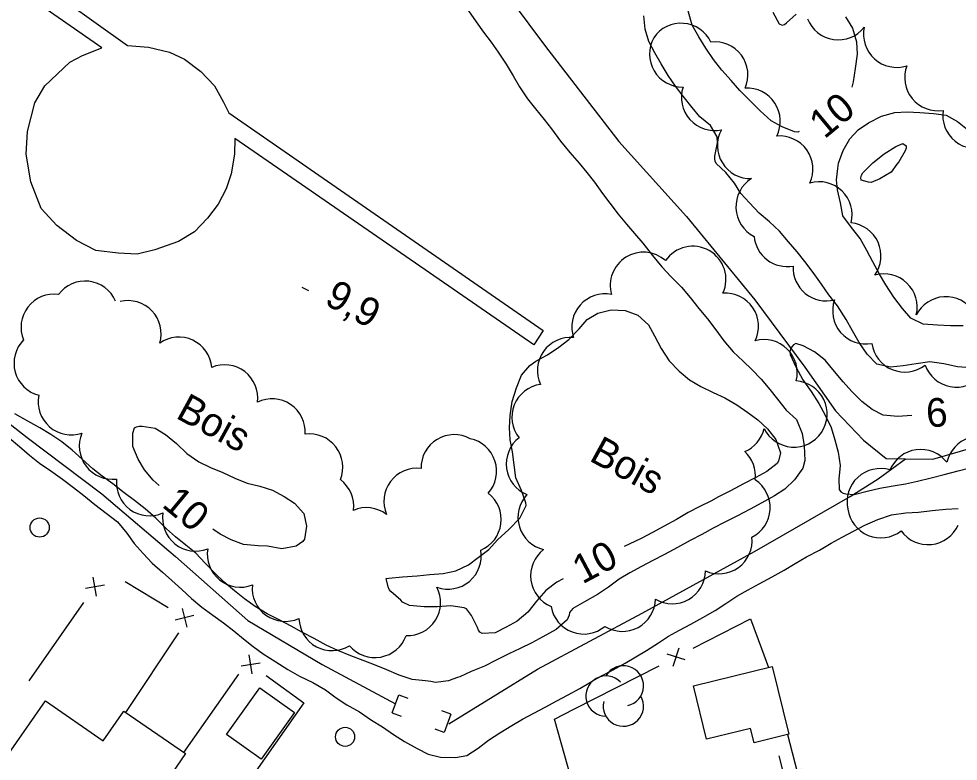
# Model space of a CAD drawing. Extents: x 219136 to 222520, y 5421589 to 5424530.
# Drawn here: x 221364.2 to 221462.3, y 5423239.8 to 5423317.4 of the extents above; entities that cross this region are included whole.
import ezdxf

# ---------------------------------------------------------------- set-up
doc = ezdxf.new("R2010")
doc.units = 0
for name, color, linetype in [('Level 1', 7, 'Continuous'), ('Level 19', 7, 'Continuous'), ('Level 2', 7, 'Continuous'), ('Level 22', 7, 'Continuous'), ('Level 26', 7, 'Continuous'), ('Level 3', 7, 'Continuous'), ('Level 31', 7, 'Continuous'), ('Level 36', 7, 'Continuous'), ('Level 37', 7, 'Continuous'), ('Level 4', 7, 'Continuous'), ('Level 44', 7, 'Continuous')]:
    doc.layers.add(name, color=color, linetype=linetype)

msp = doc.modelspace()

# ---------------------------------------------------------------- linework, layer by layer
at = {"layer": 'Level 1'}
for points in [[(221445.67, 5423305.64), (221445.54, 5423305.59), (221445.21, 5423305.6), (221443.9, 5423306.12), (221442.76, 5423306.77), (221441.61, 5423307.79), (221440.58, 5423308.86), (221439.49, 5423309.93), (221438.58, 5423310.97), (221437.61, 5423312.07), (221436.75, 5423313.18), (221435.95, 5423314.35), (221435.19, 5423315.52), (221434.52, 5423316.76), (221434.11, 5423318.12), (221433.87, 5423319.5), (221433.92, 5423320.44), (221434.1, 5423321.87)], [(221442.94, 5423318.12), (221443.61, 5423316.88), (221443.89, 5423316.76), (221444.14, 5423316.84), (221444.37, 5423316.99), (221445.38, 5423317.92)], [(221450.51, 5423317.64), (221451.24, 5423316.43), (221451.66, 5423315.01), (221451.75, 5423313.73), (221451.54, 5423312.24), (221451.31, 5423310.84), (221451.18, 5423310.29)], [(221449.71, 5423301.79), (221449.78, 5423302.34), (221450.29, 5423303.66), (221450.99, 5423304.87), (221451.86, 5423305.8), (221452.94, 5423306.55), (221454.3, 5423307.24), (221455.69, 5423307.63), (221456.95, 5423307.71), (221458.29, 5423307.63), (221459.72, 5423307.54), (221461.05, 5423307.34), (221462.24, 5423306.68), (221463.43, 5423305.7)], [(221462.81, 5423285.34), (221461.5, 5423285.33), (221460.13, 5423285.41), (221458.64, 5423285.52), (221457.35, 5423286.15), (221456.47, 5423287.14), (221455.57, 5423288.34), (221454.73, 5423289.63), (221454.07, 5423290.74), (221453.38, 5423292.02), (221452.74, 5423293.22), (221452.07, 5423294.45), (221451.14, 5423295.6), (221450.26, 5423296.84), (221450.01, 5423298.2), (221449.69, 5423299.53), (221449.57, 5423300.59), (221449.71, 5423301.79)], [(221421.63, 5423283.92), (221422.69, 5423285.01), (221423.55, 5423285.98), (221424.65, 5423286.64), (221426.04, 5423286.99), (221427.51, 5423286.95), (221428.84, 5423286.46), (221429.93, 5423285.43), (221430.57, 5423284.27), (221431.28, 5423282.95), (221432.11, 5423281.69), (221433.15, 5423280.6), (221434.24, 5423279.69), (221435.41, 5423279), (221436.71, 5423278.37), (221437.91, 5423277.8), (221439.17, 5423277.08), (221440.32, 5423276.27), (221441.35, 5423275.51), (221442.37, 5423274.57), (221443.24, 5423273.46), (221443.72, 5423272.04), (221443.54, 5423271.19), (221443.38, 5423270.94), (221442.3, 5423270.11), (221441.14, 5423269.49), (221439.86, 5423268.81), (221438.51, 5423268.09), (221437.26, 5423267.46), (221436.44, 5423267.02), (221435.22, 5423266.43)], [(221421.02, 5423258.89), (221420.37, 5423258.54), (221419.21, 5423257.68), (221418.26, 5423256.57), (221417.35, 5423255.4), (221416.22, 5423254.46), (221415.07, 5423253.85), (221413.91, 5423253.26), (221412.57, 5423253.18), (221412.32, 5423253.3), (221412.18, 5423253.52), (221412.08, 5423253.79), (221411.45, 5423255.07), (221410.92, 5423255.75), (221410.67, 5423255.87), (221409.3, 5423256.05), (221407.89, 5423255.95), (221406.51, 5423255.96), (221404.99, 5423256.1), (221404.25, 5423256.45), (221404.07, 5423256.65), (221403.02, 5423257.57), (221402.85, 5423257.79), (221402.73, 5423258.05), (221402.54, 5423258.94), (221402.82, 5423258.97), (221404.25, 5423259.08), (221405.76, 5423259.2), (221407.09, 5423259.34), (221408.51, 5423259.46), (221409.82, 5423259.73), (221411.13, 5423260.36), (221412.15, 5423261.12), (221413.25, 5423261.95), (221414.16, 5423262.96), (221415.36, 5423264.04), (221416.49, 5423265.22), (221417.16, 5423266.55), (221417.14, 5423266.84), (221416.66, 5423268.13), (221416.07, 5423269.46), (221415.91, 5423270.79), (221415.73, 5423272.15), (221415.48, 5423273.41), (221415.43, 5423274.67), (221415.49, 5423275.95), (221415.69, 5423277.44), (221416.15, 5423278.86), (221416.68, 5423280.18), (221417.55, 5423281.19), (221418.17, 5423281.65), (221419.39, 5423282.31), (221420.58, 5423283.09), (221421.63, 5423283.92)], [(221378.83, 5423268.65), (221378.2, 5423269.2), (221377.29, 5423270.29), (221376.64, 5423271.39), (221376.08, 5423272.71), (221376.08, 5423274.12), (221376.25, 5423274.67), (221376.47, 5423274.78), (221376.74, 5423274.84), (221377.04, 5423274.85), (221378.4, 5423274.62), (221379.5, 5423273.96), (221380.65, 5423273.05), (221381.73, 5423272), (221382.98, 5423271.11), (221384.19, 5423270.53), (221385.48, 5423269.99), (221386.72, 5423269.41), (221388.02, 5423268.9), (221389.35, 5423268.59), (221390.67, 5423268.16), (221391.9, 5423267.5), (221392.97, 5423266.8), (221393.95, 5423265.7), (221394.23, 5423264.39), (221394, 5423263.04), (221393.84, 5423262.8), (221393.14, 5423262.29), (221391.64, 5423262.02), (221390.15, 5423262.29), (221389.18, 5423262.33), (221387.65, 5423262.48)], [(221435.22, 5423266.43), (221434.08, 5423265.81), (221432.88, 5423265.08), (221431.59, 5423264.39), (221430.37, 5423263.74), (221429.16, 5423263.1), (221427.93, 5423262.52), (221427.41, 5423262.27)], [(221387.65, 5423262.48), (221386.33, 5423262.96), (221385.18, 5423263.57), (221384.42, 5423264.09)]]:
    msp.add_lwpolyline(points, dxfattribs=at)
at = {"layer": 'Level 19'}
msp.add_lwpolyline([(221443.56, 5423240.39), (221448.72, 5423220.14), (221449.58, 5423218.88), (221450.42, 5423218.87), (221451.23, 5423219.68), (221451, 5423221.28), (221445.91, 5423238.99)], dxfattribs=at)
at = {"layer": 'Level 2'}
for points in [[(221411.15, 5423318.25), (221411.93, 5423317.09), (221412.7, 5423316.02), (221413.49, 5423314.99), (221414.25, 5423313.94), (221415.07, 5423312.68), (221415.82, 5423311.45), (221416.48, 5423310.31), (221417.31, 5423309.06), (221418.15, 5423308.01), (221419.04, 5423306.91), (221419.81, 5423305.91), (221420.76, 5423304.63), (221421.71, 5423303.45), (221422.7, 5423302.33), (221423.5, 5423301.36), (221424.3, 5423300.33), (221425.14, 5423299.16), (221425.89, 5423298.15), (221426.77, 5423297), (221427.65, 5423295.95), (221428.49, 5423294.97), (221429.34, 5423293.96), (221430.36, 5423292.67), (221431.32, 5423291.5), (221432.27, 5423290.49), (221433.38, 5423289.37), (221434.28, 5423288.29), (221435.21, 5423287.16), (221436.11, 5423286.06), (221436.99, 5423284.91), (221437.83, 5423283.75), (221438.8, 5423282.6), (221439.83, 5423281.64), (221440.75, 5423280.78), (221441.71, 5423279.75), (221442.62, 5423278.66), (221443.42, 5423277.67), (221444.32, 5423276.53), (221445.42, 5423275.53), (221446.01, 5423274.08), (221446.21, 5423272.79), (221446.29, 5423271.27), (221446.05, 5423270.45), (221445.19, 5423269.25)], [(221449.7, 5423287.43), (221448.78, 5423288.57), (221448, 5423289.68), (221447.15, 5423290.89), (221446.27, 5423292.05), (221445.47, 5423293.06), (221444.57, 5423294.1), (221443.62, 5423295.21), (221442.59, 5423296.19), (221441.52, 5423297.1), (221440.48, 5423298.17), (221439.6, 5423299.18), (221438.92, 5423300.25), (221438.03, 5423301.37), (221437, 5423302.29), (221436.9, 5423302.55), (221436.87, 5423302.8), (221436.89, 5423303.07), (221437.16, 5423304.46), (221437.13, 5423305.07), (221436.41, 5423306.27), (221435.32, 5423307.18), (221434.5, 5423308.14), (221433.56, 5423309.33), (221432.78, 5423310.39), (221432, 5423311.49), (221431.25, 5423312.71), (221430.62, 5423313.86), (221429.97, 5423315.06), (221429.59, 5423316.35), (221429.45, 5423317.73)], [(221455.28, 5423301.4), (221454.12, 5423300.71), (221453.19, 5423300.32), (221452.91, 5423300.33), (221452.17, 5423300.54), (221452.14, 5423300.8), (221452.2, 5423301.08), (221452.32, 5423301.33), (221453.39, 5423302.38), (221454.58, 5423303.31), (221455.77, 5423304.08), (221456.53, 5423304.38), (221456.85, 5423304.16), (221456.85, 5423303.89), (221456.77, 5423303.62), (221456.1, 5423302.46), (221455.89, 5423302.22), (221455.28, 5423301.4)], [(221463.56, 5423280.95), (221462.24, 5423281.03), (221460.78, 5423281.36), (221459.35, 5423281.57), (221457.89, 5423281.36), (221456.54, 5423281.15), (221455.24, 5423281.02), (221453.8, 5423281.34), (221452.79, 5423282.37), (221451.96, 5423283.58), (221451.24, 5423284.8), (221450.61, 5423285.98), (221449.7, 5423287.43)], [(221457.45, 5423275.97), (221455.98, 5423275.85), (221454.46, 5423276.01), (221453.31, 5423276.6), (221452.24, 5423277.44), (221451.19, 5423278.47), (221450.27, 5423279.49), (221449.39, 5423280.55), (221448.41, 5423281.73), (221447.29, 5423282.62), (221446.09, 5423283.24), (221445.33, 5423283.49), (221445.1, 5423283.34), (221444.92, 5423283.14), (221444.78, 5423282.91), (221444.72, 5423282.62), (221444.75, 5423282.35), (221445.33, 5423281.06)], [(221445.33, 5423281.06), (221446.08, 5423279.7), (221446.93, 5423278.46), (221447.73, 5423277.21), (221448.4, 5423275.98), (221449.04, 5423274.71), (221449.42, 5423273.41), (221449.75, 5423272.12), (221449.98, 5423270.72), (221449.82, 5423269.32), (221449.87, 5423268.21), (221450.03, 5423267.98), (221450.29, 5423267.84), (221450.57, 5423267.77), (221451.44, 5423267.71), (221452.78, 5423268.04), (221454.1, 5423268.36), (221455.52, 5423268.62), (221456.78, 5423268.81), (221458.03, 5423269.1), (221459.48, 5423269.45), (221460.82, 5423269.79), (221462.28, 5423270.16), (221463.5, 5423270.49)], [(221375.18, 5423267.88), (221374, 5423268.81), (221372.88, 5423269.63), (221371.88, 5423270.4), (221370.78, 5423271.38), (221369.72, 5423272.33), (221368.65, 5423273.19), (221367.5, 5423273.99), (221366.36, 5423274.67), (221365.11, 5423275.36), (221363.76, 5423276.13)], [(221363.17, 5423273.64), (221364.25, 5423272.71), (221365.29, 5423271.81), (221366.34, 5423270.97), (221367.49, 5423270.19), (221368.71, 5423269.31), (221369.89, 5423268.44), (221370.97, 5423267.6), (221372.11, 5423266.66), (221373.29, 5423265.76), (221374.46, 5423264.84), (221375.43, 5423263.66), (221376.22, 5423262.58), (221377.14, 5423261.53), (221378.11, 5423260.54), (221379.18, 5423259.57), (221380.16, 5423258.7), (221381.19, 5423257.77), (221382.19, 5423256.84), (221383.28, 5423255.91), (221384.44, 5423255.09), (221385.55, 5423254.29), (221386.62, 5423253.44), (221387.63, 5423252.61), (221388.64, 5423251.82), (221389.7, 5423251.05), (221391.01, 5423250.22), (221392.28, 5423249.42), (221393.5, 5423248.72), (221394.88, 5423248.04), (221396.21, 5423247.27), (221397.33, 5423246.46), (221398.42, 5423245.73), (221399.76, 5423244.98), (221400.99, 5423244.13), (221402.15, 5423243.43), (221403.31, 5423242.63), (221404.44, 5423241.9), (221405.76, 5423241.16), (221406.93, 5423240.56), (221408.23, 5423240.24), (221409.77, 5423240.2), (221410.95, 5423240.41)], [(221445.19, 5423269.25), (221444.18, 5423268.27), (221443.1, 5423267.57), (221441.79, 5423266.82), (221440.58, 5423266.17), (221439.25, 5423265.47), (221437.91, 5423264.82), (221436.7, 5423264.17), (221435.5, 5423263.53), (221434.29, 5423262.88), (221432.96, 5423262.17), (221431.6, 5423261.44), (221430.41, 5423260.81), (221429.22, 5423260.17), (221428, 5423259.52), (221426.87, 5423258.85), (221425.75, 5423258.03), (221424.6, 5423257.24), (221423.26, 5423256.48), (221422.04, 5423255.79), (221421.69, 5423255.38), (221421.65, 5423255.1), (221421.46, 5423254.61), (221420.31, 5423253.58), (221418.92, 5423252.81), (221417.75, 5423252.2), (221416.53, 5423251.62), (221415.36, 5423251.05), (221414.03, 5423250.38), (221412.81, 5423249.76), (221411.43, 5423249.21), (221410.25, 5423248.63), (221409.99, 5423248.59), (221409.52, 5423248.41), (221409.04, 5423248.22), (221407.69, 5423248.05), (221407.19, 5423248.16), (221406.66, 5423248.23), (221405.24, 5423248.35), (221403.88, 5423248.82), (221402.62, 5423249.37), (221401.33, 5423249.89), (221400.12, 5423250.35), (221398.86, 5423250.84), (221397.48, 5423251.41), (221396.26, 5423251.96), (221395.01, 5423252.64), (221393.81, 5423253.27), (221392.62, 5423253.94), (221391.35, 5423254.6), (221390.09, 5423255.23), (221388.87, 5423255.98), (221387.75, 5423256.79), (221386.68, 5423257.62), (221385.62, 5423258.55), (221384.68, 5423259.46), (221383.64, 5423260.52), (221382.64, 5423261.57), (221381.62, 5423262.41), (221380.54, 5423263.28), (221379.58, 5423264.12), (221378.48, 5423265.22), (221377.36, 5423266.22), (221376.25, 5423267.09), (221375.18, 5423267.88)], [(221410.95, 5423240.41), (221412.14, 5423241.18), (221413.24, 5423242.01), (221414.41, 5423242.79), (221415.68, 5423243.57), (221416.79, 5423244.22), (221417.95, 5423244.84), (221419.16, 5423245.49), (221420.35, 5423246.13), (221421.48, 5423246.73), (221422.76, 5423247.43), (221423.9, 5423248.1), (221425.05, 5423248.74), (221426.25, 5423249.39), (221427.51, 5423250.09), (221428.63, 5423250.75), (221429.74, 5423251.39), (221430.99, 5423252.19), (221432.04, 5423252.91), (221433.18, 5423253.52), (221434.36, 5423254.15), (221435.63, 5423254.83), (221436.9, 5423255.57), (221438.03, 5423256.3), (221439.16, 5423257.07), (221440.35, 5423257.74), (221441.52, 5423258.37), (221442.86, 5423259.09), (221444.13, 5423259.79), (221445.26, 5423260.5), (221446.44, 5423261.17), (221447.79, 5423261.89), (221449.01, 5423262.61), (221450.18, 5423263.23), (221451.36, 5423263.86), (221452.56, 5423264.5), (221453.9, 5423265.09), (221455.33, 5423265.58), (221456.82, 5423265.77), (221458.14, 5423265.86), (221459.59, 5423266.02), (221461.02, 5423266.16), (221462.3, 5423266.25)]]:
    msp.add_lwpolyline(points, dxfattribs=at)
at = {"layer": 'Level 22'}
msp.add_lwpolyline([(221356.08, 5423328.5), (221375.51, 5423314.62), (221377.7, 5423314.46), (221379.92, 5423313.94), (221381.46, 5423313.21), (221383.19, 5423311.91), (221384.62, 5423310.41), (221385.53, 5423308.71), (221386.09, 5423307.58), (221418.93, 5423284.84), (221417.95, 5423283.35), (221386.72, 5423304.91), (221386.71, 5423303.28), (221386.36, 5423301.22), (221385.83, 5423299.64), (221385, 5423298.04), (221383.88, 5423296.57), (221382.5, 5423295.15), (221380.86, 5423294.15), (221378.36, 5423293.27), (221376.52, 5423292.83), (221374.55, 5423292.92), (221372.2, 5423293.2), (221370.2, 5423294.25), (221368.12, 5423295.81), (221366.5, 5423297.59), (221365.41, 5423300.38), (221364.93, 5423303.27), (221365.07, 5423305.63), (221365.84, 5423308.64), (221366.89, 5423310.41), (221369.48, 5423312.88), (221370.8, 5423313.57), (221372.85, 5423314.4), (221363.72, 5423320.76)], dxfattribs=at)
at = {"layer": 'Level 26'}
for p, q in [((221403.16, 5423244.87), (221403.86, 5423246.77)), ((221403.86, 5423246.77), (221404.8, 5423246.42)), ((221403.16, 5423244.87), (221404.1, 5423244.53)), ((221409.29, 5423244.74), (221408.35, 5423245.08)), ((221409.29, 5423244.74), (221408.59, 5423242.84)), ((221408.59, 5423242.84), (221407.65, 5423243.19))]:
    msp.add_line(p, q, dxfattribs=at)
at = {"layer": 'Level 3'}
msp.add_line((221393.72, 5423289.39), (221394.42, 5423289.01), dxfattribs=at)
at = {"layer": 'Level 31'}
for points in [[(221434.63, 5423247.7), (221442.85, 5423249.72), (221444.59, 5423242.64), (221440.98, 5423241.75), (221440.61, 5423243.25), (221436, 5423242.12)], [(221392.96, 5423244.92), (221389.48, 5423240.03), (221385.85, 5423242.62), (221389.33, 5423247.51)], [(221386.69, 5423222.41), (221362.25, 5423239.38), (221366.94, 5423246.14), (221372.98, 5423241.95), (221375.15, 5423245.07), (221381.57, 5423240.62), (221379.68, 5423237.88), (221391.66, 5423229.57)]]:
    msp.add_lwpolyline(points, close=True, dxfattribs=at)
at = {"layer": 'Level 36'}
for centre in [(221366.34, 5423264.25), (221398.246, 5423242.373)]:
    msp.add_circle(centre, 1, dxfattribs=at)
at = {"layer": 'Level 37'}
for p, q in [((221372.29, 5423257.08), (221371.94, 5423259.05)), ((221373.1, 5423258.24), (221371.13, 5423257.89)), ((221381.24, 5423255.77), (221381.71, 5423253.83)), ((221382.45, 5423255.04), (221380.5, 5423254.57)), ((221432.53, 5423249.77), (221433.15, 5423251.68)), ((221388.54, 5423248.97), (221388.22, 5423250.95)), ((221433.79, 5423250.42), (221431.89, 5423251.03)), ((221387.39, 5423249.8), (221389.37, 5423250.12))]:
    msp.add_line(p, q, dxfattribs=at)
for points in [[(221379.77, 5423255.84), (221375.27, 5423258.59)], [(221365.24, 5423248.23), (221370.97, 5423256.43)], [(221434.62, 5423251.64), (221440.6, 5423254.7), (221441.74, 5423251.62)], [(221375.34, 5423244.93), (221380.89, 5423253.25)], [(221441.74, 5423251.62), (221442.47, 5423249.63)], [(221422.16, 5423245.25), (221431.06, 5423249.81)], [(221381.41, 5423240.72), (221387.13, 5423248.92)], [(221390, 5423248.79), (221393.93, 5423245.94), (221390.98, 5423241.72)], [(221422.2, 5423236.79), (221420.12, 5423244.21), (221422.16, 5423245.25)], [(221390.98, 5423241.72), (221385.47, 5423233.86)], [(221444.48, 5423242.61), (221446.98, 5423232.93)]]:
    msp.add_lwpolyline(points, dxfattribs=at)
at = {"layer": 'Level 4'}
for points in [[(221406, 5423332.66), (221412.1, 5423324.03), (221419.2, 5423314.54), (221426.86, 5423304.6), (221433.9, 5423296.75), (221441.06, 5423288.06), (221446.26, 5423281.02), (221449.48, 5423276.45), (221452.42, 5423273.38)], [(221288.2, 5423325.73), (221299.46, 5423318.57), (221311.16, 5423310.98), (221320.51, 5423304.48), (221330.75, 5423297.15), (221338.79, 5423291.85), (221348.18, 5423286.88), (221356.02, 5423280.71), (221365.03, 5423273.67), (221372.84, 5423267.78), (221380.52, 5423261.23), (221388.07, 5423254.55), (221395.84, 5423249.95), (221403.51, 5423245.81)], [(221456.8, 5423271.43), (221459.63, 5423271.4), (221465.44, 5423273.08), (221476.83, 5423278.81), (221487.5, 5423283.27), (221502.25, 5423289.83), (221514.48, 5423294.21), (221522.96, 5423297.92), (221532.43, 5423302.84), (221541.1, 5423307.76), (221549.67, 5423312.48), (221554.39, 5423314.28)], [(221452.42, 5423273.38), (221454.78, 5423271.46), (221456.8, 5423271.43)], [(221451.02, 5423267.51), (221453.92, 5423269.34), (221456.8, 5423271.43)], [(221409.09, 5423243.75), (221418.36, 5423249.45), (221429.27, 5423255.29), (221441.01, 5423261.75), (221451.02, 5423267.51)]]:
    msp.add_lwpolyline(points, dxfattribs=at)
at = {"layer": 'Level 44'}
for centre, radius, start, end in [((221449.774, 5423318.691), 3.464, 201.45538, 321.45538), ((221433.344, 5423313.493), 3.464, 25.65434, 145.65434), ((221455.871, 5423315.807), 3.464, 167.90484, 287.90484), ((221433.506, 5423313.754), 3.464, 150.74705, 270.74705), ((221436.863, 5423311.551), 3.464, 336.57352, 96.57352), ((221460.171, 5423311.273), 3.464, 159.07237, 279.07237), ((221436.843, 5423309.212), 3.464, 161.86392, 281.86392), ((221440.243, 5423306.716), 3.464, 333.34099, 93.34099), ((221464.142, 5423307.333), 3.464, 171.37685, 291.37685), ((221440.605, 5423304.18), 3.464, 151.69224, 271.69224), ((221443.654, 5423301.712), 3.464, 335.21084, 95.21084), ((221442.535, 5423297.774), 3.464, 121.83872, 243.36307), ((221447.753, 5423296.929), 3.464, 345.9839, 105.9839), ((221450.769, 5423292.643), 3.464, 324.29415, 84.29415), ((221444.432, 5423294.99), 3.464, 185.17103, 280.30116), ((221429.41, 5423289.563), 3.464, 48.18557, 195.95218), ((221434.573, 5423290.181), 3.464, 335.35196, 145.46607), ((221448.511, 5423291.4), 3.464, 176.99426, 284.44424), ((221454.55, 5423287.295), 3.464, 346.21757, 106.21757), ((221371.091, 5423286.549), 3.464, 23.40634, 143.40634), ((221437.97, 5423285.281), 3.464, 334.1141, 94.1141), ((221367.859, 5423285.18), 3.464, 82.52221, 202.52221), ((221375.565, 5423284.503), 3.464, 343.59957, 103.59957), ((221425.401, 5423285.214), 3.464, 78.70791, 198.70791), ((221452.642, 5423286.893), 3.464, 160.57089, 280.57089), ((221461.007, 5423284.909), 3.464, 33.22338, 153.22338), ((221367.124, 5423281.42), 3.464, 135.37883, 255.37883), ((221380.874, 5423280.687), 3.464, 4.98887, 124.98887), ((221421.797, 5423280.654), 3.464, 84.64628, 204.64628), ((221442.018, 5423280.432), 3.464, 345.60021, 105.60021), ((221456.708, 5423283.965), 3.464, 187.91779, 307.91779), ((221385.661, 5423277.792), 3.464, 352.68885, 112.68885), ((221462.102, 5423282.389), 3.464, 199.50906, 319.50906), ((221419.144, 5423275.781), 3.464, 98.24036, 218.24036), ((221445.135, 5423276.115), 3.464, 326.05612, 86.05612), ((221369.647, 5423277.391), 3.464, 168.72621, 288.72621), ((221390.615, 5423274.237), 3.464, 355.97956, 115.97956), ((221373.948, 5423272.757), 3.464, 157.01388, 277.01388), ((221394.543, 5423270.563), 3.464, 337.84404, 97.84404), ((221438.646, 5423275.373), 3.464, 293.07084, 347.16902), ((221445.139, 5423276.12), 3.464, 205.95926, 325.95926), ((221409.643, 5423270.495), 3.464, 61.10282, 181.10282), ((221410.618, 5423270.135), 3.464, 318.35994, 78.35994), ((221418.548, 5423270.901), 3.464, 127.83105, 247.83105), ((221464.504, 5423270.341), 3.464, 47.88782, 167.88782), ((221437.649, 5423269.645), 3.464, 353.07084, 47.16902), ((221458.376, 5423268.95), 3.464, 37.68388, 157.68388), ((221405.77, 5423266.988), 3.464, 83.21432, 203.21432), ((221454.156, 5423266.953), 3.464, 72.95879, 192.95879), ((221377.815, 5423268.945), 3.464, 173.79598, 293.79598), ((221395.683, 5423266.477), 3.464, 352.81197, 53.34038), ((221439.19, 5423266.329), 3.464, 296.78086, 56.78086), ((221411.094, 5423265.088), 3.464, 292.42894, 52.42894), ((221419.77, 5423265.325), 3.464, 136.89177, 256.89177), ((221400.492, 5423262.863), 3.464, 52.81197, 113.34038), ((221454.213, 5423266.638), 3.464, 187.66115, 307.66115), ((221382.637, 5423265.25), 3.464, 171.28933, 291.28933), ((221459.136, 5423265.927), 3.464, 215.90074, 335.90074), ((221437.305, 5423262.88), 3.464, 245.91052, 5.91052), ((221387.316, 5423261.48), 3.464, 170.99467, 290.99467), ((221409.006, 5423261.273), 3.464, 250.17664, 10.17664), ((221421.091, 5423259.201), 3.464, 127.44329, 247.44329), ((221432.427, 5423259.745), 3.464, 239.54897, 359.54897), ((221392.004, 5423257.902), 3.464, 174.30119, 294.30119), ((221404.762, 5423256.409), 3.464, 267.61076, 27.61076), ((221427.209, 5423256.863), 3.464, 238.27991, 358.27991), ((221423.177, 5423256.583), 3.464, 189.65416, 309.65416), ((221396.892, 5423254.845), 3.464, 181.6545, 301.6545), ((221401.36, 5423254.127), 3.464, 220.09477, 340.09477), ((221427.32, 5423247.691), 2.106, 282.26915, 149.72624), ((221425.509, 5423246.638), 2.106, 44.11535, 269.80394), ((221427.32, 5423245.586), 2.106, 166.93684, 29.62121)]:
    msp.add_arc(centre, radius, start, end, dxfattribs=at)

# ---------------------------------------------------------------- texts
at = {"layer": 'Level 1'}
for height, rotation, p in [(3, 39.66749, (221448.32, 5423304.79)), (2.9999, 320.38822, (221379, 5423266.5)), (3, 27.88664, (221423.04, 5423258.29))]:
    msp.add_text('10', height=height, rotation=rotation, dxfattribs=at).set_placement(p)
at = {"layer": 'Level 2'}
msp.add_text('6', height=3, rotation=4.2316, dxfattribs=at).set_placement((221459.05, 5423274.7))
at = {"layer": 'Level 3'}
msp.add_text('9,9', height=3, rotation=331.383, dxfattribs=at).set_placement((221395.96, 5423287.66))
at = {"layer": 'Level 44'}
for p in [(221380.44, 5423275.76), (221423.63, 5423271.3)]:
    msp.add_text('Bois', height=3, rotation=331.35475, dxfattribs=at).set_placement(p)

doc.saveas('drawing.dxf')
